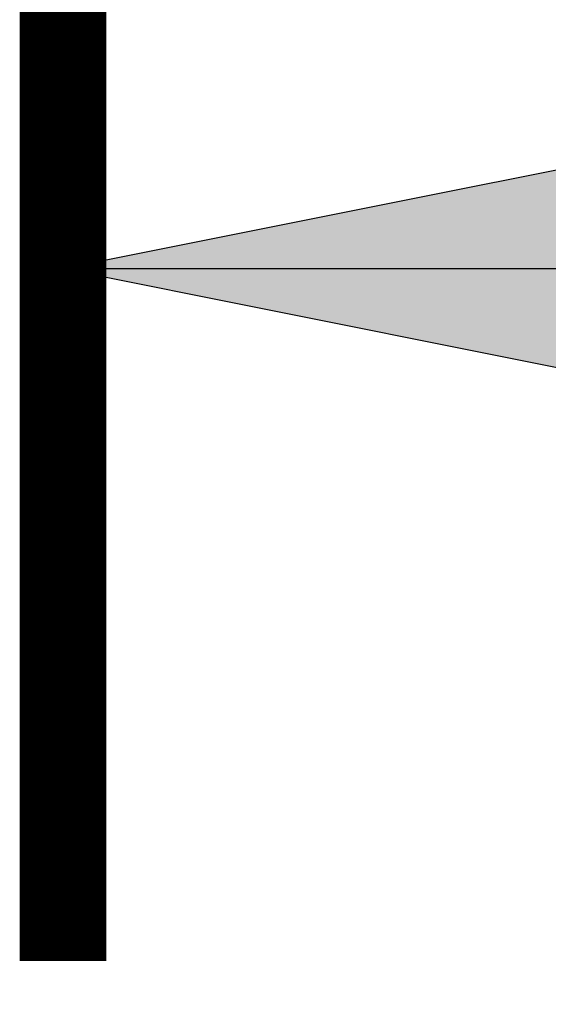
# Model space of a CAD drawing. Header units: millimetres. Extents: x -33345 to 4712671, y -3392 to 121473.
# Tile 773 of 1056: x 3649336 to 3649525, y 49445 to 49797. Entities that reach past the tile are written whole.
import ezdxf

# ---------------------------------------------------------------- set-up
doc = ezdxf.new("R2010")
doc.units = ezdxf.units.MM
doc.layers.add('Штриховая-АСО', color=8, linetype='Continuous', lineweight=15)

msp = doc.modelspace()

# ---------------------------------------------------------------- hatches: boundary and pattern name
at = {"layer": 'Штриховая-АСО'}
h = msp.add_hatch(color=256, dxfattribs=at)
h.paths.add_polyline_path([(3649660.729, 49770.176), (3649351.354, 49708.301), (3649567.917, 49708.301)])
h.paths.add_polyline_path([(3649567.917, 49708.301), (3649351.354, 49708.301), (3649660.729, 49646.426)])

# ---------------------------------------------------------------- linework, layer by layer
at = {"const_width": 30.938}
msp.add_lwpolyline([(3649351.354, 49955.801), (3649351.354, 49460.801)], dxfattribs=at)
for points in [[(3649351.354, 49708.301), (3649660.729, 49770.176)], [(3649351.354, 49708.301), (3650093.854, 49708.301)], [(3649351.354, 49708.301), (3649660.729, 49646.426)]]:
    msp.add_lwpolyline(points)

doc.saveas('drawing.dxf')
